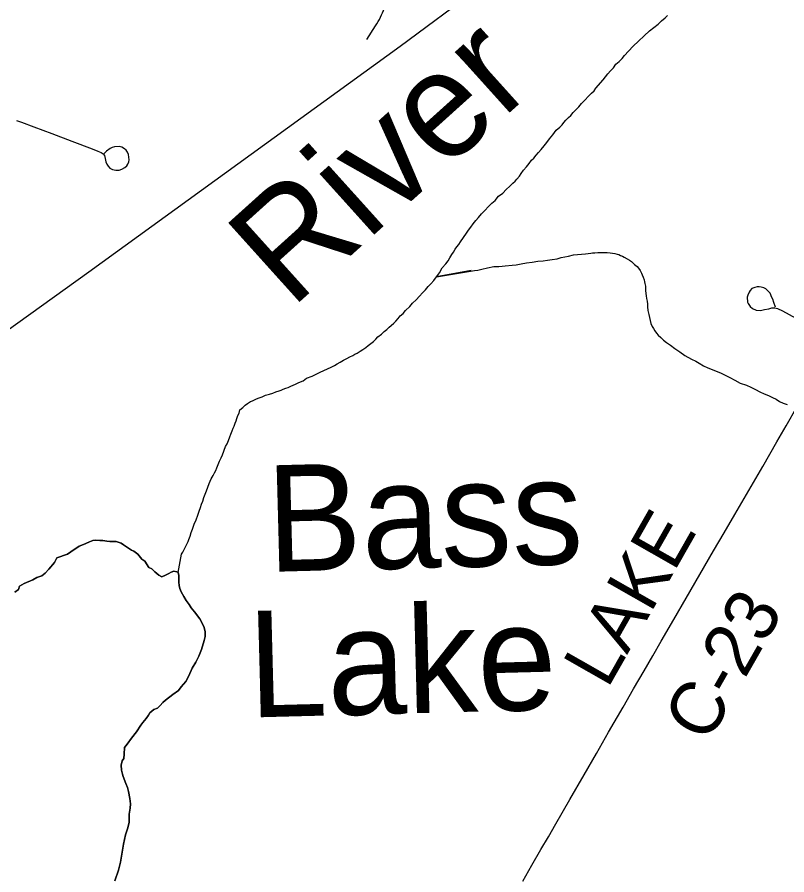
# Model space of a CAD drawing. Extents: x 103424 to 290657, y 38711 to 110967.
# Drawn here: x 214249.7889 to 214250.2002, y 40213.0228 to 40213.481 of the extents above; entities that cross this region are included whole.
import ezdxf

# ---------------------------------------------------------------- set-up
doc = ezdxf.new("R2010")
doc.units = 0
for name, color, linetype in [('GM_X_County_Road', 7, 'Continuous'), ('GM_X_County_Road_Text', 7, 'Continuous'), ('GM_X_Major_Lake', 7, 'Continuous'), ('GM_X_Major_Lake_Text', 7, 'Continuous'), ('GM_X_Major_River', 7, 'Continuous'), ('GM_X_Major_River_Text', 7, 'Continuous'), ('GM_X_Minor_River', 7, 'Continuous'), ('GM_X_Rail_Line', 7, 'Continuous'), ('GM_X_Township_Road', 7, 'Continuous')]:
    doc.layers.add(name, color=color, linetype=linetype)

msp = doc.modelspace()

# ---------------------------------------------------------------- linework, layer by layer
at = {"layer": 'GM_X_County_Road'}
msp.add_lwpolyline([(214250.05901, 40213.0195), (214250.06387, 40213.02797), (214250.06873, 40213.03645), (214250.07271, 40213.04323), (214250.07668, 40213.05002), (214250.08427, 40213.06316), (214250.09185, 40213.07631), (214250.09839, 40213.08764), (214250.10492, 40213.09897), (214250.11267, 40213.11242), (214250.11828, 40213.12216), (214250.1239, 40213.13189), (214250.12848, 40213.1398), (214250.13307, 40213.1477), (214250.13973, 40213.15918), (214250.14639, 40213.17066), (214250.15372, 40213.18325), (214250.16105, 40213.19585), (214250.16674, 40213.20557), (214250.17242, 40213.21529), (214250.17989, 40213.22814), (214250.18735, 40213.24099), (214250.19483, 40213.25414), (214250.19973, 40213.26272), (214250.20561, 40213.273)], dxfattribs=at)
at = {"layer": 'GM_X_Major_Lake'}
for points in [[(214249.84575, 40213.19918), (214249.84442, 40213.19993), (214249.84176, 40213.20086), (214249.83835, 40213.20084), (214249.83683, 40213.20103), (214249.83474, 40213.20139), (214249.83304, 40213.20139), (214249.83095, 40213.20156), (214249.82924, 40213.20137), (214249.82754, 40213.20079), (214249.82564, 40213.19983), (214249.82337, 40213.19886), (214249.82205, 40213.19848), (214249.81751, 40213.19541), (214249.81581, 40213.19407), (214249.81012, 40213.19214), (214249.8088, 40213.18967), (214249.80578, 40213.18604), (214249.8039, 40213.18394), (214249.802, 40213.1826), (214249.79935, 40213.18164), (214249.79727, 40213.18049), (214249.79254, 40213.17837), (214249.79008, 40213.17703), (214249.78952, 40213.17532), (214249.78762, 40213.17379)], [(214249.87489, 40213.18426), (214249.87426, 40213.18471), (214249.87255, 40213.18508), (214249.87122, 40213.1845), (214249.8699, 40213.18373), (214249.8682, 40213.18297), (214249.86611, 40213.182), (214249.86459, 40213.18295), (214249.8625, 40213.18464), (214249.86079, 40213.18634), (214249.85927, 40213.18709), (214249.85717, 40213.19031), (214249.85546, 40213.19144), (214249.85336, 40213.19409), (214249.85127, 40213.19579), (214249.84994, 40213.19635), (214249.84842, 40213.19729), (214249.84575, 40213.19918)], [(214249.84115, 40213.01967), (214249.84302, 40213.02538), (214249.84415, 40213.02957), (214249.84489, 40213.03394), (214249.84562, 40213.03926), (214249.84674, 40213.04421), (214249.84806, 40213.04801), (214249.8488, 40213.05105), (214249.84879, 40213.05523), (214249.84934, 40213.05846), (214249.84952, 40213.06074), (214249.84913, 40213.06359), (214249.84836, 40213.06738), (214249.84778, 40213.06947), (214249.84701, 40213.07155), (214249.84548, 40213.07534), (214249.8451, 40213.07667), (214249.84471, 40213.07876), (214249.84451, 40213.08142), (214249.84507, 40213.0837), (214249.84582, 40213.08503), (214249.846, 40213.08731), (214249.84618, 40213.09092), (214249.84769, 40213.09264), (214249.84995, 40213.09588), (214249.8526, 40213.09931), (214249.85505, 40213.10275), (214249.85599, 40213.10427), (214249.85788, 40213.10637), (214249.85901, 40213.10809), (214249.85976, 40213.10942), (214249.86184, 40213.11114), (214249.86393, 40213.11191), (214249.86525, 40213.11325), (214249.86676, 40213.11496), (214249.86808, 40213.11611), (214249.87205, 40213.11917), (214249.87508, 40213.12128), (214249.87659, 40213.12319), (214249.87904, 40213.12605), (214249.88055, 40213.12909), (214249.88243, 40213.13328), (214249.88431, 40213.13652), (214249.88601, 40213.13957), (214249.88732, 40213.14319), (214249.88882, 40213.14794), (214249.88938, 40213.15022), (214249.88937, 40213.15269), (214249.88879, 40213.15497), (214249.88764, 40213.15762), (214249.8865, 40213.15951), (214249.88364, 40213.1633), (214249.88192, 40213.16538), (214249.88078, 40213.16727), (214249.87925, 40213.16935), (214249.87792, 40213.17143), (214249.87658, 40213.17408), (214249.87581, 40213.17579), (214249.87543, 40213.17731), (214249.87523, 40213.17921), (214249.87521, 40213.18281), (214249.87489, 40213.18426)]]:
    msp.add_lwpolyline(points, dxfattribs=at)
at = {"layer": 'GM_X_Major_River'}
for points in [[(214249.99511, 40213.3227), (214249.99641, 40213.32425), (214249.99865, 40213.32638), (214250.00014, 40213.32812), (214250.002, 40213.33005), (214250.00386, 40213.33198), (214250.00554, 40213.33373), (214250.00703, 40213.33528), (214250.00852, 40213.33701), (214250.01001, 40213.33856), (214250.0115, 40213.3403), (214250.01299, 40213.34223), (214250.01447, 40213.34435), (214250.01594, 40213.34703), (214250.01799, 40213.34916), (214250.0191, 40213.35089), (214250.02002, 40213.35243), (214250.02113, 40213.35416), (214250.02205, 40213.35551), (214250.02297, 40213.35705), (214250.0239, 40213.3582), (214250.02483, 40213.35955), (214250.02575, 40213.3609), (214250.0289, 40213.36552), (214250.03001, 40213.36725), (214250.03131, 40213.3688), (214250.03261, 40213.37053), (214250.03391, 40213.37227), (214250.03539, 40213.374), (214250.03707, 40213.37593), (214250.03893, 40213.37787), (214250.04061, 40213.37961), (214250.04247, 40213.38155), (214250.04435, 40213.3831), (214250.04601, 40213.38541), (214250.04845, 40213.38698), (214250.05013, 40213.38891), (214250.05219, 40213.39066), (214250.05368, 40213.39221), (214250.05499, 40213.39337), (214250.05592, 40213.39434), (214250.05722, 40213.39607), (214250.05814, 40213.39742), (214250.05944, 40213.39915), (214250.06111, 40213.40109), (214250.06241, 40213.40282), (214250.06371, 40213.40455), (214250.06502, 40213.40572), (214250.06613, 40213.40726), (214250.06744, 40213.40861), (214250.06892, 40213.41035), (214250.07041, 40213.41228), (214250.0719, 40213.41402), (214250.07338, 40213.41595), (214250.07505, 40213.41807), (214250.0769, 40213.42057), (214250.07878, 40213.42213), (214250.08008, 40213.42348), (214250.08101, 40213.42464), (214250.08213, 40213.42599), (214250.08343, 40213.42735), (214250.08474, 40213.42851), (214250.08604, 40213.43005), (214250.08753, 40213.4316), (214250.08902, 40213.43315), (214250.09051, 40213.43489), (214250.09219, 40213.43663), (214250.09424, 40213.43876), (214250.09573, 40213.44031), (214250.09723, 40213.44166), (214250.09815, 40213.44301), (214250.10206, 40213.44746), (214250.10317, 40213.449), (214250.10447, 40213.45073), (214250.10596, 40213.45228), (214250.10745, 40213.45383), (214250.10874, 40213.45594), (214250.11062, 40213.45731), (214250.11211, 40213.45885), (214250.11341, 40213.4604), (214250.11546, 40213.46272), (214250.11807, 40213.46543), (214250.12087, 40213.46814), (214250.12385, 40213.47104), (214250.12685, 40213.47357), (214250.12909, 40213.47551), (214250.13134, 40213.47726), (214250.13321, 40213.47901), (214250.13508, 40213.48056), (214250.13638, 40213.48192)], [(214249.87489, 40213.18426), (214249.87664, 40213.19413), (214249.87738, 40213.19528), (214249.87811, 40213.19663), (214249.87885, 40213.19797), (214249.87958, 40213.1995), (214249.88031, 40213.20085), (214249.88067, 40213.202), (214249.8814, 40213.20372), (214249.88194, 40213.20563), (214249.88266, 40213.20755), (214249.88338, 40213.21022), (214249.88447, 40213.21252), (214249.88538, 40213.21501), (214249.8861, 40213.21711), (214249.88683, 40213.21903), (214249.88736, 40213.22075), (214249.88809, 40213.22247), (214249.88863, 40213.22439), (214249.88936, 40213.22611), (214249.89008, 40213.22802), (214249.89081, 40213.22994), (214249.89153, 40213.23185), (214249.89263, 40213.23434), (214249.89354, 40213.23607), (214249.89428, 40213.23761), (214249.89502, 40213.23876), (214249.89556, 40213.24029), (214249.89629, 40213.24202), (214249.89702, 40213.24374), (214249.89793, 40213.24566), (214249.89866, 40213.24719), (214249.90029, 40213.25159), (214249.90103, 40213.25313), (214249.90175, 40213.25485), (214249.90248, 40213.25677), (214249.90302, 40213.2583), (214249.90375, 40213.26002), (214249.9043, 40213.26136), (214249.90485, 40213.26251), (214249.90539, 40213.26405), (214249.90593, 40213.26539), (214249.90629, 40213.26653), (214249.90683, 40213.26825), (214249.90757, 40213.26941), (214249.90792, 40213.27113), (214249.90941, 40213.27248), (214249.91072, 40213.27365), (214249.91203, 40213.27462), (214249.91354, 40213.2756), (214249.91467, 40213.276), (214249.91674, 40213.27718), (214249.91825, 40213.27759), (214249.91976, 40213.27818), (214249.92164, 40213.27898), (214249.92372, 40213.27959), (214249.92542, 40213.28019), (214249.92711, 40213.28079), (214249.92881, 40213.28139), (214249.92995, 40213.28179), (214249.93108, 40213.28219), (214249.9324, 40213.28278), (214249.93372, 40213.28319), (214249.93504, 40213.28378), (214249.93636, 40213.28438), (214249.93767, 40213.28497), (214249.93899, 40213.28557), (214249.94031, 40213.28616), (214249.94163, 40213.28675), (214249.94351, 40213.28812), (214249.94653, 40213.28912), (214249.94859, 40213.2903), (214249.95085, 40213.29129), (214249.95669, 40213.29406), (214249.95839, 40213.29485), (214249.95989, 40213.29583), (214249.96139, 40213.29662), (214249.96327, 40213.29779), (214249.96497, 40213.29858), (214249.96666, 40213.29956), (214249.96817, 40213.30016), (214249.96929, 40213.30094), (214249.97061, 40213.30153), (214249.97211, 40213.30251), (214249.97361, 40213.30349), (214249.97511, 40213.30447), (214249.97642, 40213.30563), (214249.97792, 40213.30661), (214249.97923, 40213.30777), (214249.98054, 40213.30894), (214249.98166, 40213.31029), (214249.98353, 40213.31166), (214249.98503, 40213.31301), (214249.98633, 40213.31418), (214249.98764, 40213.31534), (214249.98876, 40213.31631), (214249.99007, 40213.31748), (214249.99119, 40213.31864), (214249.9925, 40213.31999), (214249.99361, 40213.32134), (214249.99511, 40213.3227)], [(214249.78762, 40213.17379), (214249.78952, 40213.17532), (214249.79008, 40213.17703), (214249.79254, 40213.17837), (214249.79727, 40213.18049), (214249.79935, 40213.18164), (214249.802, 40213.1826), (214249.8039, 40213.18394), (214249.80578, 40213.18604), (214249.8088, 40213.18967), (214249.81012, 40213.19214), (214249.81581, 40213.19407), (214249.81751, 40213.19541), (214249.82205, 40213.19848), (214249.82337, 40213.19886), (214249.82564, 40213.19983), (214249.82754, 40213.20079), (214249.82924, 40213.20137), (214249.83095, 40213.20156), (214249.83304, 40213.20139), (214249.83474, 40213.20139), (214249.83683, 40213.20103), (214249.83835, 40213.20084), (214249.84176, 40213.20086), (214249.84442, 40213.19993), (214249.84575, 40213.19918)], [(214249.84575, 40213.19918), (214249.84842, 40213.19729), (214249.84994, 40213.19635), (214249.85127, 40213.19579), (214249.85336, 40213.19409), (214249.85546, 40213.19144), (214249.85717, 40213.19031), (214249.85927, 40213.18709), (214249.86079, 40213.18634), (214249.8625, 40213.18464), (214249.86459, 40213.18295), (214249.86611, 40213.182), (214249.8682, 40213.18297), (214249.8699, 40213.18373), (214249.87122, 40213.1845), (214249.87255, 40213.18508), (214249.87426, 40213.18471), (214249.87489, 40213.18426)], [(214249.87489, 40213.18426), (214249.87521, 40213.18281), (214249.87523, 40213.17921), (214249.87543, 40213.17731), (214249.87581, 40213.17579), (214249.87658, 40213.17408), (214249.87792, 40213.17143), (214249.87925, 40213.16935), (214249.88078, 40213.16727), (214249.88192, 40213.16538), (214249.88364, 40213.1633), (214249.8865, 40213.15951), (214249.88764, 40213.15762), (214249.88879, 40213.15497), (214249.88937, 40213.15269), (214249.88938, 40213.15022), (214249.88882, 40213.14794), (214249.88732, 40213.14319), (214249.88601, 40213.13957), (214249.88431, 40213.13652), (214249.88243, 40213.13328), (214249.88055, 40213.12909), (214249.87904, 40213.12605), (214249.87659, 40213.12319), (214249.87508, 40213.12128), (214249.87205, 40213.11917), (214249.86808, 40213.11611), (214249.86676, 40213.11496), (214249.86525, 40213.11325), (214249.86393, 40213.11191), (214249.86184, 40213.11114), (214249.85976, 40213.10942), (214249.85901, 40213.10809), (214249.85788, 40213.10637), (214249.85599, 40213.10427), (214249.85505, 40213.10275), (214249.8526, 40213.09931), (214249.84995, 40213.09588), (214249.84769, 40213.09264), (214249.84618, 40213.09092), (214249.846, 40213.08731), (214249.84582, 40213.08503), (214249.84507, 40213.0837), (214249.84451, 40213.08142), (214249.84471, 40213.07876), (214249.8451, 40213.07667), (214249.84548, 40213.07534), (214249.84701, 40213.07155), (214249.84778, 40213.06947), (214249.84836, 40213.06738), (214249.84913, 40213.06359), (214249.84952, 40213.06074), (214249.84934, 40213.05846), (214249.84879, 40213.05523), (214249.8488, 40213.05105), (214249.84806, 40213.04801), (214249.84674, 40213.04421), (214249.84562, 40213.03926), (214249.84489, 40213.03394), (214249.84415, 40213.02957), (214249.84302, 40213.02538), (214249.84115, 40213.01967)]]:
    msp.add_lwpolyline(points, dxfattribs=at)
at = {"layer": 'GM_X_Minor_River'}
msp.add_lwpolyline([(214250.03154, 40213.3456), (214250.01299, 40213.34223), (214250.03324, 40213.34563), (214250.03495, 40213.34585), (214250.03722, 40213.34628), (214250.04024, 40213.34709), (214250.04365, 40213.34772), (214250.04631, 40213.34777), (214250.04801, 40213.34799), (214250.04972, 40213.34821), (214250.05332, 40213.34847), (214250.0556, 40213.3487), (214250.05825, 40213.34912), (214250.06109, 40213.34975), (214250.06412, 40213.35018), (214250.06715, 40213.35062), (214250.06999, 40213.35086), (214250.07227, 40213.35109), (214250.07473, 40213.35151), (214250.07738, 40213.35194), (214250.07965, 40213.35255), (214250.08343, 40213.35338), (214250.08608, 40213.354), (214250.09252, 40213.35449), (214250.09404, 40213.35471), (214250.09536, 40213.35492), (214250.09631, 40213.35513), (214250.09764, 40213.35516), (214250.09916, 40213.35518), (214250.10068, 40213.35521), (214250.10182, 40213.35523), (214250.10314, 40213.35526), (214250.10409, 40213.35527), (214250.10581, 40213.35511), (214250.10695, 40213.35494), (214250.10828, 40213.35478), (214250.10943, 40213.35442), (214250.11038, 40213.35424), (214250.11134, 40213.35369), (214250.11229, 40213.35333), (214250.11325, 40213.35277), (214250.11479, 40213.35185), (214250.11613, 40213.35112), (214250.11709, 40213.35037), (214250.11883, 40213.34888), (214250.12018, 40213.34776), (214250.12096, 40213.34683), (214250.12174, 40213.3457), (214250.12252, 40213.34419), (214250.12292, 40213.34325), (214250.12332, 40213.34212), (214250.12392, 40213.34061), (214250.12412, 40213.33966), (214250.12433, 40213.33871), (214250.12455, 40213.3372), (214250.12457, 40213.33606), (214250.12459, 40213.33492), (214250.12481, 40213.3334), (214250.12502, 40213.33207), (214250.12523, 40213.33074), (214250.12545, 40213.32923), (214250.12567, 40213.32771), (214250.12569, 40213.32619), (214250.12592, 40213.32429), (214250.12634, 40213.32221), (214250.12756, 40213.31728), (214250.12816, 40213.31578), (214250.12894, 40213.31465), (214250.12953, 40213.31333), (214250.1305, 40213.3122), (214250.13147, 40213.31108), (214250.13283, 40213.30977), (214250.13418, 40213.30847), (214250.13591, 40213.30717), (214250.13803, 40213.30568), (214250.14033, 40213.30401), (214250.14303, 40213.30216), (214250.14572, 40213.30031), (214250.14917, 40213.29828), (214250.15147, 40213.29718), (214250.15339, 40213.29607), (214250.15569, 40213.29478), (214250.15799, 40213.29368), (214250.16029, 40213.29278), (214250.16239, 40213.29186), (214250.16469, 40213.29095), (214250.16718, 40213.28967), (214250.16967, 40213.28857), (214250.17235, 40213.2871), (214250.17523, 40213.28544), (214250.17867, 40213.28436), (214250.18097, 40213.28326), (214250.18345, 40213.28216), (214250.18576, 40213.28087), (214250.18806, 40213.27977), (214250.19035, 40213.27887), (214250.19246, 40213.27776), (214250.19437, 40213.27685), (214250.19629, 40213.27574), (214250.19821, 40213.27482), (214250.20031, 40213.2741)], dxfattribs=at)
at = {"layer": 'GM_X_Rail_Line'}
msp.add_lwpolyline([(214249.07405, 40212.58207), (214249.11112, 40212.58948), (214249.14781, 40212.60166), (214249.18894, 40212.61841), (214249.21838, 40212.63499), (214249.2495, 40212.65969), (214249.29558, 40212.69713), (214249.34007, 40212.73321), (214249.36869, 40212.76541), (214249.39677, 40212.80462), (214249.42844, 40212.85057), (214249.62583, 40213.13302), (214249.701, 40213.23878), (214249.72118, 40213.2662), (214249.74048, 40213.2824), (214249.76383, 40213.2995), (214249.82726, 40213.34498), (214249.99354, 40213.46547), (214250.03547, 40213.49665)], dxfattribs=at)
at = {"layer": 'GM_X_Township_Road'}
for points in [[(214249.9758, 40213.46898), (214249.98042, 40213.47628), (214249.98111, 40213.47742), (214249.98178, 40213.47857), (214249.98242, 40213.47974), (214249.98301, 40213.48093), (214249.98358, 40213.48214), (214249.9841, 40213.48335), (214249.9846, 40213.48459), (214249.98507, 40213.48584), (214249.9855, 40213.4871), (214249.98588, 40213.48837), (214249.98623, 40213.48965), (214249.98657, 40213.49095), (214249.98683, 40213.49225), (214249.98709, 40213.49356), (214249.9873, 40213.49487), (214249.98747, 40213.49619), (214249.98759, 40213.49751), (214249.98771, 40213.49884), (214249.98776, 40213.50017), (214249.98745, 40213.51434), (214249.98715, 40213.5285)], [(214249.78854, 40213.42583), (214249.79121, 40213.42495), (214249.79781, 40213.42236), (214249.8074, 40213.4188), (214249.81817, 40213.41476), (214249.82894, 40213.41071), (214249.83207, 40213.40945), (214249.83372, 40213.40875), (214249.83478, 40213.40799), (214249.8355, 40213.40701), (214249.83595, 40213.40542), (214249.83634, 40213.40377), (214249.83686, 40213.40251), (214249.83755, 40213.40138), (214249.83848, 40213.40035), (214249.83986, 40213.39957), (214249.84162, 40213.39919), (214249.84342, 40213.39929), (214249.84488, 40213.39975), (214249.84646, 40213.40059), (214249.84748, 40213.40157), (214249.84806, 40213.40249), (214249.8485, 40213.40365), (214249.84876, 40213.40484), (214249.84844, 40213.40761), (214249.8479, 40213.40893), (214249.84709, 40213.41), (214249.8463, 40213.41067), (214249.84484, 40213.41146), (214249.84335, 40213.41181), (214249.8409, 40213.41174), (214249.83958, 40213.41131), (214249.83855, 40213.41078), (214249.8367, 40213.40939), (214249.83528, 40213.40802)], [(214250.19402, 40213.32598), (214250.19325, 40213.32856), (214250.19269, 40213.33027), (214250.19203, 40213.33161), (214250.19157, 40213.3326), (214250.19123, 40213.33347), (214250.19026, 40213.33459), (214250.18948, 40213.33537), (214250.18896, 40213.33581), (214250.18778, 40213.33643), (214250.18644, 40213.3368), (214250.18529, 40213.33696), (214250.18423, 40213.33686), (214250.18308, 40213.33655), (214250.1815, 40213.33599), (214250.1805, 40213.33496), (214250.18004, 40213.33409), (214250.17923, 40213.33251), (214250.17904, 40213.33139), (214250.17917, 40213.32869), (214250.17945, 40213.32797), (214250.18056, 40213.32648), (214250.18184, 40213.32536), (214250.1838, 40213.32443), (214250.18607, 40213.32434), (214250.18827, 40213.32474), (214250.19048, 40213.32517), (214250.1921, 40213.32564), (214250.19381, 40213.32577), (214250.19517, 40213.32527), (214250.19775, 40213.32415), (214250.21005, 40213.31742)]]:
    msp.add_lwpolyline(points, dxfattribs=at)

# ---------------------------------------------------------------- texts
at = {"layer": 'GM_X_County_Road_Text'}
for s, rotation, p in [('LAKE', 60.3471, (214250.10431, 40213.12179)), ('C-23', 60.2551, (214250.15773, 40213.09236))]:
    msp.add_text(s, height=0.028409, rotation=rotation, dxfattribs=at).set_placement(p)
at = {"layer": 'GM_X_Major_Lake_Text'}
for s, rotation, p in [('Bass', 1.4983, (214249.92279, 40213.18463)), ('Lake', 1.4979, (214249.91286, 40213.10686))]:
    msp.add_text(s, height=0.056856, rotation=rotation, dxfattribs=at).set_placement(p)
at = {"layer": 'GM_X_Major_River_Text'}
msp.add_text('River', height=0.05686, rotation=42.0141, dxfattribs=at).set_placement((214249.93512, 40213.32465))

doc.saveas('drawing.dxf')
